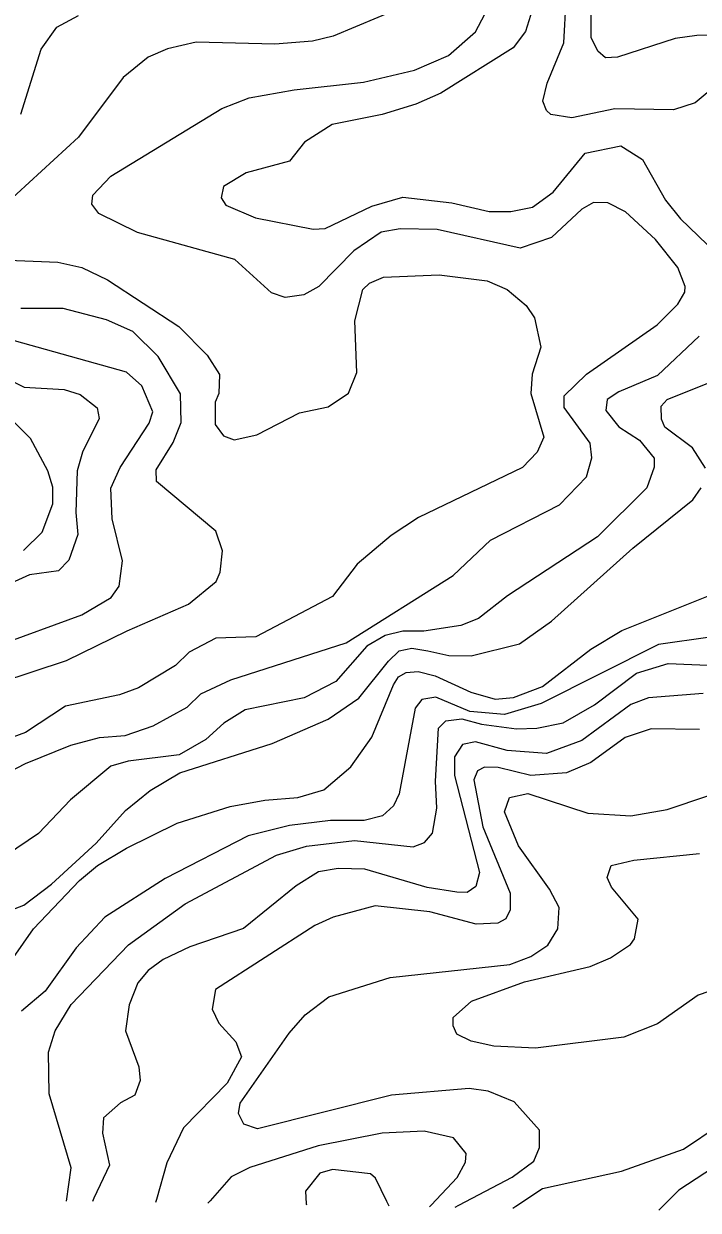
# Model space of a CAD drawing. Extents: x 673.6 to 698.9, y 7012 to 7040.1.
# Drawn here: x 693.081 to 693.836, y 7012.055 to 7013.382 of the extents above; entities that cross this region are included whole.
import ezdxf

# ---------------------------------------------------------------- set-up
doc = ezdxf.new("R2010")
doc.units = 0
doc.header["$LTSCALE"] = 0.032
doc.layers.add('1', color=7, linetype='Continuous', lineweight=25)
doc.layers.add('2', color=7, linetype='Continuous', lineweight=13)

msp = doc.modelspace()

# ---------------------------------------------------------------- linework, layer by layer
at = {"layer": '1'}
for points in [[(693.9005, 7013.3701), (693.8345, 7013.3691), (693.8102, 7013.3658), (693.7457, 7013.3448), (693.7323, 7013.3439), (693.7238, 7013.3515), (693.7162, 7013.3668), (693.7162, 7013.4138)], [(693.078, 7013.2811), (693.1005, 7013.3538), (693.1183, 7013.3782), (693.1426, 7013.3912)], [(693.0541, 7012.6451), (693.1291, 7012.6696), (693.1971, 7012.7028), (693.2657, 7012.7327), (693.2967, 7012.758), (693.3012, 7012.7685), (693.3035, 7012.7925), (693.2962, 7012.8143), (693.2297, 7012.8698), (693.2292, 7012.8831), (693.2483, 7012.9134), (693.2572, 7012.9359), (693.2568, 7012.9682), (693.2318, 7013.0099), (693.2033, 7013.0378), (693.1737, 7013.051), (693.1252, 7013.0634), (693.0778, 7013.0634)], [(693.5006, 7012.6513), (693.5091, 7012.6564), (693.5226, 7012.6572), (693.5416, 7012.6525), (693.5817, 7012.6342), (693.6087, 7012.6263), (693.6292, 7012.6284), (693.6617, 7012.6405), (693.716, 7012.6825), (693.7506, 7012.7034), (693.8493, 7012.7429)], [(693.3881, 7012.5163), (693.4169, 7012.5251), (693.4474, 7012.5506), (693.4706, 7012.5838), (693.4951, 7012.6426), (693.5006, 7012.6513)], [(693.5641, 7012.058), (693.568, 7012.0601), (693.6277, 7012.0914), (693.652, 7012.1093), (693.6585, 7012.1249), (693.6585, 7012.1442), (693.6302, 7012.176), (693.601, 7012.1876), (693.5797, 7012.1906), (693.4926, 7012.1832), (693.3428, 7012.1457), (693.3275, 7012.1508), (693.3217, 7012.1626), (693.3234, 7012.1742), (693.3781, 7012.2528), (693.396, 7012.273), (693.4228, 7012.2935), (693.4913, 7012.3148), (693.6253, 7012.3295), (693.6487, 7012.3386), (693.6679, 7012.3513), (693.6789, 7012.3694), (693.6806, 7012.3932), (693.6698, 7012.4137), (693.6349, 7012.4623), (693.6193, 7012.5004), (693.625, 7012.5162), (693.6454, 7012.5208), (693.7125, 7012.4989), (693.7605, 7012.4957), (693.8013, 7012.5028), (693.8924, 7012.5334)], [(693.047, 7012.3053), (693.0922, 7012.3694), (693.1437, 7012.4235), (693.1636, 7012.4402), (693.196, 7012.4597), (693.253, 7012.4875), (693.3122, 7012.5062), (693.3509, 7012.5135), (693.3881, 7012.5163)]]:
    msp.add_lwpolyline(points, dxfattribs=at)
at = {"layer": '2'}
for points in [[(693.6559, 7013.4155), (693.6428, 7013.3736), (693.629, 7013.3552), (693.5479, 7013.3046), (693.52, 7013.292), (693.4822, 7013.2806), (693.4265, 7013.2694), (693.3954, 7013.2495), (693.3788, 7013.2284), (693.33, 7013.2153), (693.3047, 7013.1999), (693.3022, 7013.1872), (693.3074, 7013.179), (693.3404, 7013.165), (693.4052, 7013.1521), (693.4184, 7013.1529), (693.4709, 7013.1782), (693.5054, 7013.1881), (693.5604, 7013.1816), (693.602, 7013.1719), (693.6264, 7013.1719), (693.6506, 7013.1769), (693.6736, 7013.1935), (693.7096, 7013.2375), (693.7495, 7013.2457), (693.7736, 7013.2301), (693.7994, 7013.1847), (693.8161, 7013.164), (693.8561, 7013.1255)], [(693.8993, 7013.3491), (693.8328, 7013.2935), (693.8086, 7013.2859), (693.7427, 7013.287), (693.6947, 7013.277), (693.6712, 7013.2805), (693.6661, 7013.285), (693.662, 7013.2956), (693.6671, 7013.3155), (693.6857, 7013.3608), (693.6882, 7013.4087)], [(693.5026, 7013.3994), (693.4275, 7013.3684), (693.4042, 7013.3625), (693.3623, 7013.3592), (693.2741, 7013.3616), (693.2421, 7013.354), (693.2205, 7013.3447), (693.1923, 7013.3218), (693.1423, 7013.2554), (693.0596, 7013.1792)], [(693.5439, 7013.152), (693.5024, 7013.1528), (693.4812, 7013.1488), (693.4507, 7013.1281), (693.4115, 7013.0882), (693.3946, 7013.0788), (693.3738, 7013.0758), (693.3583, 7013.0812), (693.3175, 7013.1184), (693.2086, 7013.1487), (693.1653, 7013.1698), (693.1575, 7013.1801), (693.1585, 7013.1904), (693.1785, 7013.2117), (693.303, 7013.2873), (693.3336, 7013.2992), (693.3838, 7013.3082), (693.4615, 7013.3169), (693.5186, 7013.3303), (693.5564, 7013.3467), (693.5869, 7013.3729), (693.5972, 7013.3927)], [(693.0367, 7012.5306), (693.083, 7012.5545), (693.134, 7012.5751), (693.1659, 7012.5835), (693.1948, 7012.5859), (693.226, 7012.5964), (693.2639, 7012.6173), (693.2795, 7012.6324), (693.3131, 7012.6482), (693.4419, 7012.6896), (693.5618, 7012.7648), (693.6036, 7012.8044), (693.6808, 7012.8438), (693.7111, 7012.875), (693.7169, 7012.8966), (693.7151, 7012.9127), (693.6859, 7012.9528), (693.686, 7012.9658), (693.7111, 7012.99), (693.79, 7013.0452), (693.8132, 7013.0685), (693.821, 7013.0817), (693.8213, 7013.0881), (693.8131, 7013.1094), (693.7882, 7013.1408), (693.7547, 7013.1717), (693.7351, 7013.1817)], [(693.7351, 7013.1817), (693.719, 7013.1822), (693.7057, 7013.1746), (693.6717, 7013.1431), (693.6368, 7013.1309), (693.5439, 7013.152)], [(693.0547, 7013.118), (693.1192, 7013.1152), (693.1463, 7013.1094), (693.1748, 7013.0957), (693.2546, 7013.0434), (693.2866, 7013.0114), (693.3001, 7012.9896), (693.2995, 7012.9684), (693.2954, 7012.9586), (693.2954, 7012.9338), (693.3048, 7012.9209), (693.3167, 7012.9164), (693.3421, 7012.9223), (693.3897, 7012.9469), (693.4219, 7012.9533), (693.4447, 7012.9686), (693.454, 7012.9918), (693.4516, 7013.0497), (693.4607, 7013.0846), (693.4682, 7013.092), (693.4838, 7013.0987), (693.546, 7013.1011), (693.5997, 7013.0944), (693.6224, 7013.0847), (693.6435, 7013.0669), (693.6529, 7013.0531), (693.6601, 7013.0204), (693.6503, 7012.9899), (693.6487, 7012.9685), (693.6634, 7012.9195), (693.6557, 7012.9026), (693.6393, 7012.8855), (693.5229, 7012.8295), (693.4925, 7012.8096), (693.4542, 7012.7776), (693.4267, 7012.7413), (693.3411, 7012.696), (693.2962, 7012.6945), (693.2665, 7012.6791), (693.251, 7012.664), (693.2096, 7012.6392), (693.1882, 7012.6311), (693.128, 7012.6187), (693.083, 7012.589), (693.018, 7012.5654)], [(693.8371, 7013.0324), (693.7906, 7012.9884), (693.7474, 7012.9704), (693.7342, 7012.9618), (693.7326, 7012.9494), (693.7471, 7012.9312), (693.7703, 7012.9162), (693.7868, 7012.8961), (693.7868, 7012.8858), (693.7785, 7012.8628), (693.7233, 7012.8082), (693.6227, 7012.7419), (693.5901, 7012.7165), (693.5703, 7012.7089), (693.5291, 7012.7026), (693.5054, 7012.7025), (693.4857, 7012.6975), (693.4652, 7012.6858), (693.4304, 7012.6461), (693.3949, 7012.6279), (693.3291, 7012.6146), (693.305, 7012.5995), (693.2849, 7012.5813), (693.255, 7012.564), (693.1981, 7012.5571), (693.1788, 7012.5513)], [(693.0499, 7012.6857), (693.1461, 7012.7208), (693.1792, 7012.7401), (693.1881, 7012.7528), (693.1918, 7012.7811), (693.1801, 7012.828), (693.1787, 7012.8625), (693.1892, 7012.8855), (693.2214, 7012.9352), (693.2256, 7012.948), (693.2132, 7012.977), (693.196, 7012.9921), (693.0615, 7013.0301)], [(693.0388, 7012.9966), (693.0818, 7012.9754), (693.1264, 7012.9729), (693.1445, 7012.9671), (693.1635, 7012.9525), (693.1655, 7012.9404), (693.1469, 7012.9029), (693.1411, 7012.8817), (693.1393, 7012.8354), (693.1417, 7012.8105), (693.1315, 7012.7821), (693.1202, 7012.7701), (693.0876, 7012.7656), (693.0548, 7012.7506)], [(693.8442, 7012.8849), (693.8296, 7012.9077), (693.7987, 7012.9309), (693.7951, 7012.9395), (693.7946, 7012.9543), (693.8015, 7012.9617), (693.8562, 7012.9838)], [(693.0809, 7012.7928), (693.1019, 7012.8133), (693.1137, 7012.8448), (693.1136, 7012.8635), (693.1083, 7012.8819), (693.0887, 7012.9181), (693.0696, 7012.9371)], [(693.5818, 7012.6749), (693.6361, 7012.6882), (693.672, 7012.7135), (693.7629, 7012.7954), (693.8301, 7012.8494), (693.8393, 7012.8627)], [(693.8493, 7012.6958), (693.7917, 7012.6877), (693.6604, 7012.6217), (693.6194, 7012.6092), (693.5803, 7012.6124), (693.5423, 7012.6285), (693.5268, 7012.626), (693.5191, 7012.6165), (693.5015, 7012.5206), (693.495, 7012.5071), (693.4827, 7012.4959), (693.4621, 7012.4906), (693.4245, 7012.4905), (693.3786, 7012.4851), (693.3322, 7012.4736), (693.2395, 7012.4256), (693.1718, 7012.3823), (693.14, 7012.3481), (693.1051, 7012.2995)], [(693.0431, 7012.3814), (693.0814, 7012.3959), (693.1124, 7012.4193), (693.1622, 7012.4651), (693.1949, 7012.5018), (693.2225, 7012.5242), (693.256, 7012.5439), (693.3592, 7012.5767), (693.4219, 7012.604), (693.4561, 7012.6276), (693.4894, 7012.6689), (693.5014, 7012.6804), (693.5155, 7012.6833), (693.5334, 7012.6804), (693.5571, 7012.6754), (693.5818, 7012.6749)], [(693.129, 7012.0647), (693.1342, 7012.1021), (693.1095, 7012.1846), (693.1088, 7012.2314), (693.1165, 7012.2554), (693.1343, 7012.2849), (693.1984, 7012.3516), (693.2619, 7012.3974), (693.3641, 7012.4518), (693.3977, 7012.4619), (693.4514, 7012.4682), (693.5172, 7012.4611), (693.5297, 7012.4659), (693.5386, 7012.4763), (693.5435, 7012.5045), (693.5419, 7012.5346), (693.5453, 7012.5938), (693.5535, 7012.6022), (693.5714, 7012.6044), (693.5937, 7012.5985), (693.6327, 7012.5933), (693.6555, 7012.594), (693.6849, 7012.5999), (693.7199, 7012.6202), (693.767, 7012.6556), (693.8024, 7012.6663), (693.8555, 7012.664)], [(693.8417, 7012.6327), (693.7806, 7012.6279), (693.7608, 7012.6206), (693.7057, 7012.58), (693.6663, 7012.5656), (693.6223, 7012.5691), (693.5867, 7012.5785), (693.5723, 7012.5758), (693.5633, 7012.5617), (693.5633, 7012.5411), (693.5912, 7012.4323), (693.587, 7012.4168), (693.5773, 7012.4101), (693.566, 7012.4104), (693.5327, 7012.4157), (693.463, 7012.4363), (693.4331, 7012.4371), (693.4112, 7012.4332), (693.386, 7012.4176), (693.3271, 7012.3696), (693.2671, 7012.3491), (693.2373, 7012.335), (693.2206, 7012.3229), (693.2089, 7012.309), (693.1991, 7012.2842), (693.1951, 7012.2553), (693.21, 7012.215), (693.2115, 7012.1997), (693.2056, 7012.1833), (693.1893, 7012.1747), (693.1705, 7012.1581), (693.1695, 7012.1409), (693.177, 7012.1049), (693.1598, 7012.0682), (693.158, 7012.0643)], [(693.8374, 7012.5925), (693.7836, 7012.5933), (693.7544, 7012.5834), (693.7159, 7012.5556), (693.6887, 7012.5439), (693.6489, 7012.5411), (693.6123, 7012.5501), (693.5967, 7012.5503), (693.5892, 7012.5463), (693.5849, 7012.536), (693.5949, 7012.4836), (693.6257, 7012.4092), (693.6257, 7012.3907), (693.6206, 7012.3805), (693.6119, 7012.3759), (693.5876, 7012.3748), (693.5357, 7012.3886), (693.4746, 7012.3952), (693.4275, 7012.3824)], [(693.1788, 7012.5513), (693.1335, 7012.5136), (693.0976, 7012.476), (693.0617, 7012.4518), (693.0339, 7012.4429), (693.0167, 7012.4436)], [(693.8706, 7012.3073), (693.8361, 7012.295), (693.7904, 7012.2631), (693.7527, 7012.2482), (693.654, 7012.2359), (693.6072, 7012.2381), (693.5821, 7012.2438), (693.5658, 7012.2515), (693.5618, 7012.2607), (693.5619, 7012.2702), (693.5822, 7012.2884), (693.6417, 7012.3101), (693.7152, 7012.3273), (693.7379, 7012.3371), (693.7603, 7012.3517), (693.7648, 7012.3583), (693.7687, 7012.3801), (693.739, 7012.4159), (693.7342, 7012.427), (693.7385, 7012.4403), (693.7642, 7012.4463), (693.8374, 7012.4536)], [(693.4275, 7012.3824), (693.4071, 7012.373), (693.2959, 7012.3014), (693.2922, 7012.2795), (693.2997, 7012.2637), (693.3185, 7012.2429)], [(693.1051, 7012.2995), (693.0787, 7012.2771)], [(693.3185, 7012.2429), (693.3249, 7012.226), (693.3088, 7012.1966), (693.2598, 7012.1466), (693.2414, 7012.1075), (693.2297, 7012.0666), (693.2287, 7012.0632)], [(693.5353, 7012.0585), (693.537, 7012.0603), (693.5664, 7012.091), (693.5755, 7012.1085), (693.5764, 7012.118), (693.5621, 7012.1356), (693.5292, 7012.143), (693.4825, 7012.1407), (693.4108, 7012.1266), (693.3341, 7012.1025), (693.3132, 7012.0918), (693.2897, 7012.065), (693.2873, 7012.0623)], [(693.6287, 7012.057), (693.632, 7012.0592), (693.6618, 7012.079), (693.7503, 7012.0981), (693.8197, 7012.1227), (693.8594, 7012.1498)], [(693.49, 7012.0592), (693.4876, 7012.0642), (693.475, 7012.0903), (693.4692, 7012.0953), (693.4269, 7012.1002), (693.4125, 7012.0962), (693.3966, 7012.0759), (693.3974, 7012.0617), (693.3975, 7012.0606)], [(693.8531, 7012.1025), (693.8145, 7012.077)], [(693.8145, 7012.077), (693.7959, 7012.0584), (693.792, 7012.0545)]]:
    msp.add_lwpolyline(points, dxfattribs=at)

doc.saveas('drawing.dxf')
